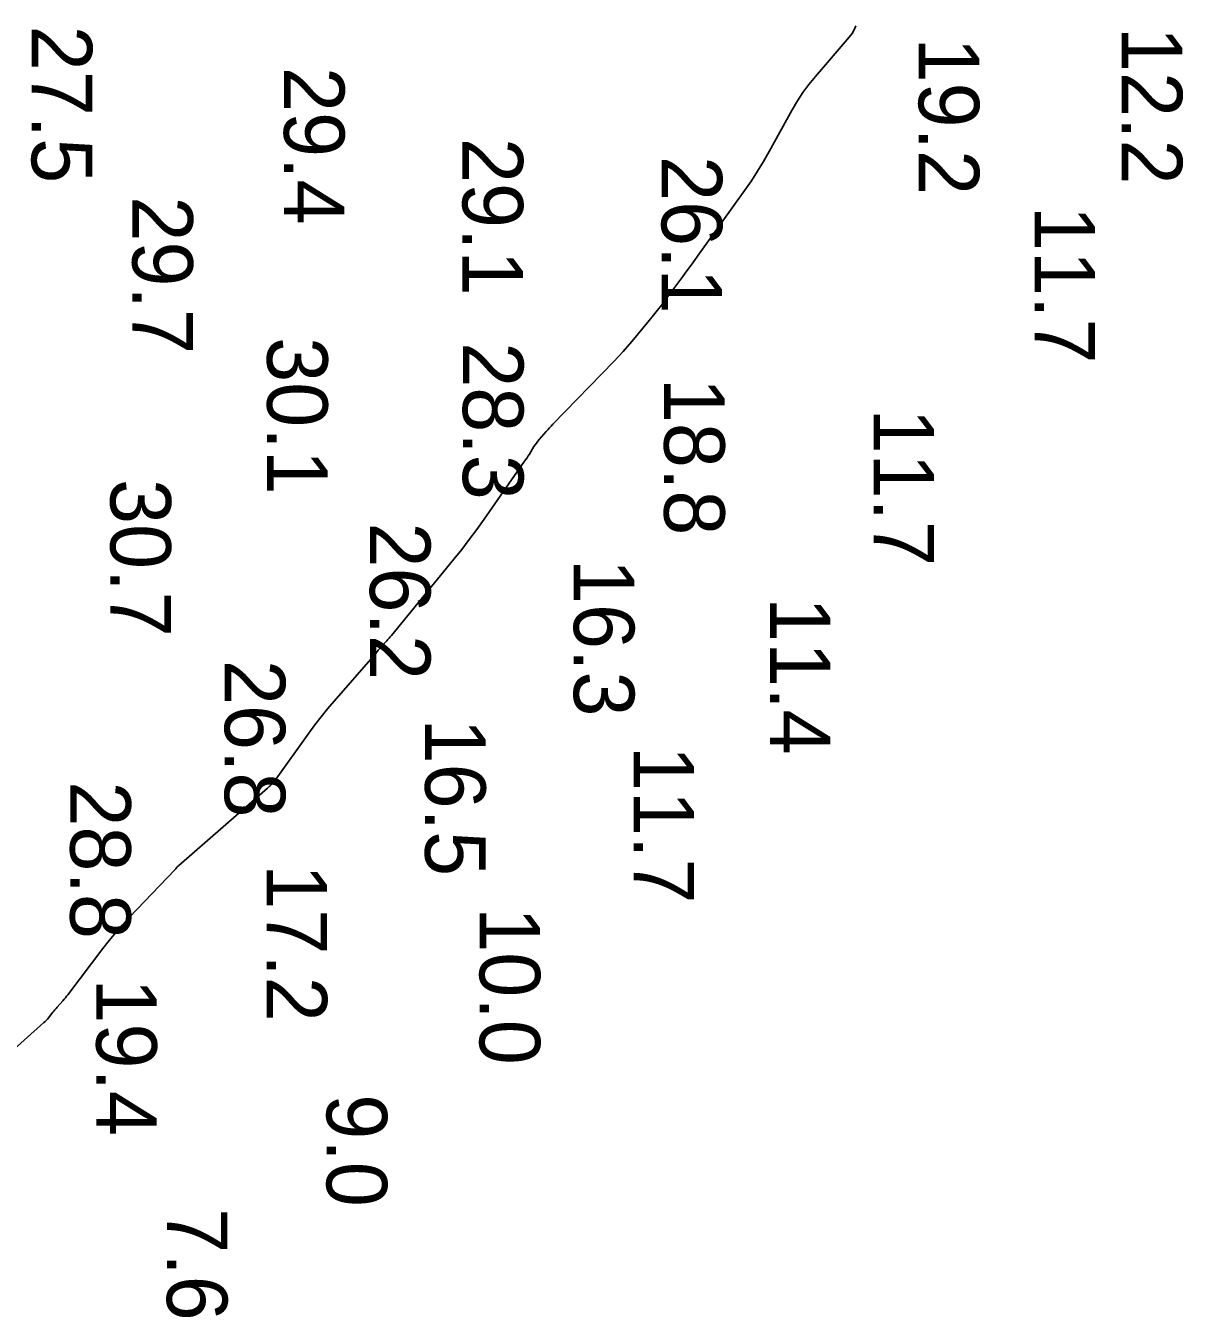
# Model space of a CAD drawing. Extents: x 1178573 to 1187098, y 693282 to 751751.
# Drawn here: x 1181797.6 to 1182036.5, y 721482.1 to 721748.7 of the extents above; entities that cross this region are included whole.
import ezdxf

# ---------------------------------------------------------------- set-up
doc = ezdxf.new("R2010")
doc.units = 0
doc.layers.add('V-HYDS-MAJR', color=7, linetype='Continuous')
doc.layers.add('V-HYDS-SOUN', color=7, linetype='Continuous')

msp = doc.modelspace()

# ---------------------------------------------------------------- linework, layer by layer
at = {"layer": 'V-HYDS-MAJR'}
msp.add_lwpolyline([(1181968.96, 721748.73), (1181968.61, 721747.89), (1181968.15, 721747.09), (1181967.58, 721746.35), (1181960.59, 721738.24), (1181959.27, 721736.62), (1181958.03, 721734.94), (1181956.88, 721733.19), (1181955.82, 721731.39), (1181951.03, 721722.73), (1181949.87, 721720.69), (1181948.65, 721718.69), (1181947.37, 721716.73), (1181946.03, 721714.8), (1181936.62, 721701.63), (1181935.77, 721700.46), (1181934.93, 721699.29), (1181934.07, 721698.12), (1181933.22, 721696.96), (1181929.71, 721692.25), (1181928.87, 721691.13), (1181928.02, 721690.03), (1181927.16, 721688.94), (1181926.27, 721687.86), (1181922.72, 721683.56), (1181921.83, 721682.5), (1181920.91, 721681.45), (1181919.97, 721680.43), (1181919.01, 721679.42), (1181906.42, 721666.45), (1181906.06, 721666.07), (1181905.7, 721665.69), (1181905.36, 721665.31), (1181905.01, 721664.92), (1181903.55, 721663.26), (1181903.26, 721662.92), (1181902.99, 721662.57), (1181902.73, 721662.2), (1181902.49, 721661.82), (1181901.55, 721660.29), (1181901.31, 721659.91), (1181901.07, 721659.53), (1181900.82, 721659.16), (1181900.57, 721658.79), (1181892.19, 721646.82), (1181890.69, 721644.72), (1181889.15, 721642.65), (1181887.58, 721640.6), (1181885.96, 721638.59), (1181873.06, 721622.83), (1181872.83, 721622.55), (1181872.59, 721622.27), (1181872.35, 721622), (1181872.1, 721621.72), (1181870.9, 721620.42), (1181870.76, 721620.26), (1181870.62, 721620.1), (1181870.49, 721619.94), (1181870.35, 721619.78), (1181869.82, 721619.12), (1181869.69, 721618.96), (1181869.55, 721618.8), (1181869.42, 721618.64), (1181869.28, 721618.48), (1181861.23, 721609.27), (1181859.87, 721607.67), (1181858.55, 721606.04), (1181857.27, 721604.38), (1181856.03, 721602.69), (1181848.91, 721592.73), (1181848.81, 721592.59), (1181848.7, 721592.46), (1181848.59, 721592.33), (1181848.46, 721592.21), (1181847.96, 721591.74), (1181847.84, 721591.62), (1181847.71, 721591.5), (1181847.58, 721591.39), (1181847.45, 721591.27), (1181829.18, 721575.35), (1181829.15, 721575.32), (1181829.12, 721575.29), (1181829.08, 721575.26), (1181829.05, 721575.23), (1181828.92, 721575.11), (1181828.89, 721575.08), (1181828.86, 721575.05), (1181828.83, 721575.01), (1181828.8, 721574.98), (1181828.56, 721574.67), (1181828.51, 721574.61), (1181828.45, 721574.55), (1181828.4, 721574.49), (1181828.34, 721574.43), (1181818.99, 721564.65), (1181817.55, 721563.09), (1181816.15, 721561.5), (1181814.79, 721559.86), (1181813.48, 721558.18), (1181806.26, 721548.66), (1181806.01, 721548.34), (1181805.75, 721548.02), (1181805.49, 721547.71), (1181805.22, 721547.4), (1181804.07, 721546.09), (1181803.84, 721545.83), (1181803.61, 721545.56), (1181803.39, 721545.29), (1181803.17, 721545.02), (1181802.3, 721543.91), (1181802.08, 721543.64), (1181801.84, 721543.38), (1181801.6, 721543.13), (1181801.34, 721542.89), (1181793.19, 721535.61)], dxfattribs=at)

# ---------------------------------------------------------------- texts
at = {"layer": 'V-HYDS-SOUN'}
for s, p in [('27.5 ', (1181798.79, 721748.74)), ('12.2 ', (1182023.83, 721748.47)), ('19.2 ', (1181981.91, 721746.3)), ('29.4 ', (1181850.88, 721740.21)), ('29.1 ', (1181887.74, 721725.56)), ('26.1 ', (1181928.84, 721721.82)), ('29.7 ', (1181819.58, 721713.49)), ('11.7 ', (1182005.83, 721711.53)), ('30.1 ', (1181847.41, 721684.42)), ('28.3 ', (1181887.82, 721683.38)), ('18.8 ', (1181929.37, 721676.03)), ('11.7 ', (1181972.6, 721669.7)), ('30.7 ', (1181815.05, 721655.13)), ('26.2 ', (1181868.62, 721646.17)), ('16.3 ', (1181910.72, 721638.63)), ('11.4 ', (1181951.21, 721630.76)), ('26.8 ', (1181838.65, 721617.79)), ('16.5 ', (1181880.02, 721605.67)), ('11.7 ', (1181923.06, 721600.04)), ('28.8 ', (1181806.76, 721592.7)), ('17.2 ', (1181847.29, 721575.6)), ('10.0 ', (1181891.27, 721566.72)), ('19.4 ', (1181812.13, 721552.02)), ('9.0', (1181859.68, 721528.1)), ('7.6', (1181826.71, 721504.58))]:
    msp.add_text(s, height=12.5, rotation=270, dxfattribs=at).set_placement(p)

doc.saveas('drawing.dxf')
